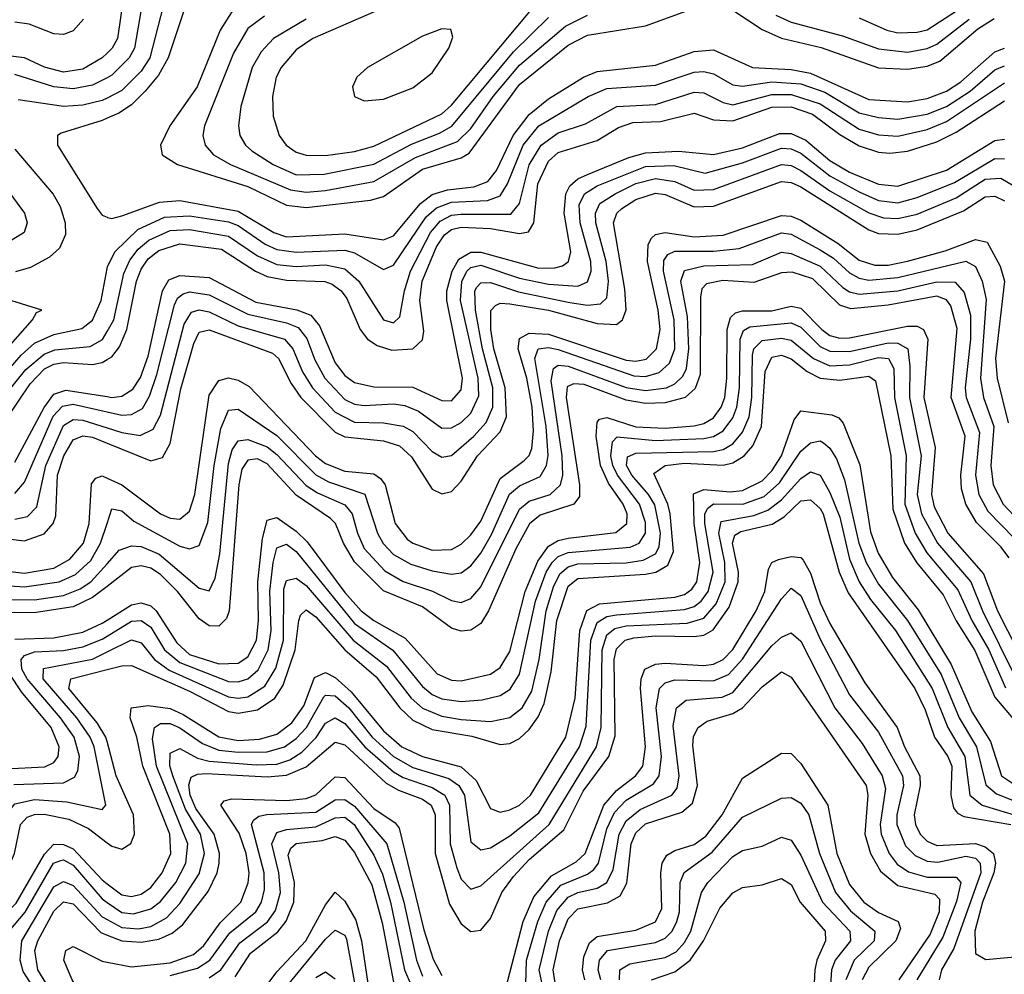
# Model space of a CAD drawing. Header units: inches. Extents: x 501365 to 657855, y 482276 to 547543.
# Tile 462 of 656: x 569820 to 571849, y 527801 to 529769. Entities that reach past the tile are written whole.
import ezdxf

# ---------------------------------------------------------------- set-up
doc = ezdxf.new("R2010")
doc.units = ezdxf.units.IN
doc.header["$MEASUREMENT"] = 0
doc.layers.add('A5562', color=7, linetype='Continuous')
doc.layers.add('A5572', color=7, linetype='Continuous')

msp = doc.modelspace()

# ---------------------------------------------------------------- linework, layer by layer
at = {"layer": 'A5562', "color": 5}
for points, elevation in [([(569951.2, 529770), (569930, 529745.4), (569910, 529738.2), (569890, 529739.7), (569839.6, 529759.6), (569810, 529763.2)], 3280), ([(570000, 529699.7), (569990, 529689.7), (569950, 529666.8), (569910, 529660.6), (569870.6, 529670.6), (569830, 529690.2), (569790, 529694.7)], 3320), ([(570000, 529649.1), (569970, 529633.5), (569930, 529626.3), (569890, 529630), (569810, 529655.5)], 3340), ([(570000, 529607), (569990, 529601.8), (569950, 529592.3), (569910, 529590), (569816.3, 529603.7)], 3360), ([(570000, 529565.6), (569990, 529561.1), (569905, 529535), (569897.8, 529530), (569897.5, 529510), (569979.3, 529379.3), (569990, 529365.6), (570000, 529361.5)], 3380), ([(569810, 529501.7), (569888.9, 529408.9), (569903.3, 529383.3), (569913.2, 529350), (569913.9, 529326.1), (569902.1, 529297.9), (569881.1, 529278.9), (569842.3, 529257.7), (569811.1, 529248.9)], 3360), ([(569755.5, 529470), (569829.5, 529370), (569835.1, 529350), (569828.8, 529330), (569796.5, 529310)], 3340), ([(569770, 529017), (569822.5, 529077.5), (569850, 529101.6), (569890, 529119.9), (569947.7, 529132.3), (569970, 529149.1), (569987.5, 529190), (570000, 529256.1)], 3360), ([(569770, 529064.4), (569845.9, 529150), (569854.6, 529165.4), (569865.6, 529170), (569750, 529205.9)], 3380), ([(569769.2, 528970), (569832.6, 529047.4), (569870, 529079.3), (569892.1, 529087.9), (569964.9, 529095.1), (569990.5, 529109.5), (570000, 529126.2)], 3340), ([(569793.6, 528946.4), (569841.7, 529018.3), (569871.1, 529048.9), (569890, 529058.8), (569910, 529062.4), (569970, 529058.2), (569990, 529062.2), (570000, 529068)], 3320), ([(569810, 528856.9), (569870.4, 528969.6), (569890, 528996.5), (569914.8, 529005.2), (570000, 528991.8)], 3280), ([(569810, 528792.3), (569830, 528815.5), (569888.7, 528951.3), (569907.9, 528972.1), (569930, 528976.1), (570000, 528960.2)], 3260), ([(569810, 528739.1), (569835.6, 528744.5), (569855.2, 528764.8), (569873.6, 528850), (569910, 528932.2), (569930, 528944.5), (569950, 528943.3), (570000, 528927.6)], 3240), ([(569790, 528699.5), (569830, 528694.7), (569870, 528708.8), (569888.6, 528730), (569894, 528746), (569897.5, 528830), (569910.6, 528869.4), (569930, 528903), (569950, 528911.2), (569970, 528908), (570000, 528895.8)], 3220), ([(569770, 528634.4), (569830, 528627.7), (569890, 528638.4), (569923.2, 528656.8), (569951.4, 528690), (569962.9, 528730), (569967.7, 528812.2), (569976.4, 528823.6), (569990, 528828.3), (570000, 528823.7)], 3180), ([(569770, 528603.8), (569830, 528599.5), (569901.2, 528610), (569934.8, 528625.2), (569966.3, 528653.7), (569986.6, 528690), (570000, 528730.3)], 3160), ([(569790, 528573.3), (569850, 528573.2), (569910, 528582.1), (569944.2, 528595.8), (569966.2, 528610), (570000, 528647.4)], 3140), ([(570000, 528600.7), (569970, 528577.4), (569930, 528558.6), (569853.4, 528546.6), (569733.9, 528546.1)], 3120), ([(569810, 528491.6), (569890, 528494.5), (569950, 528506.2), (569990, 528524.7), (570000, 528531)], 3080), ([(569807.7, 528192.3), (569910, 528195.7), (569932.6, 528207.4), (569939.3, 528220.7), (569943.2, 528250), (569931.8, 528290), (569904, 528330), (569835, 528410), (569824.2, 528430), (569823, 528450), (569830, 528458.5), (569850, 528465.7), (569910, 528468.5), (569950, 528475.8), (569990, 528491.9), (570000, 528498.1)], 3060), ([(569655, 527790), (569669.5, 527930), (569683.1, 527950), (569734.1, 527985.9), (569755.7, 528010), (569774.2, 528050), (569791.5, 528128.5), (569810, 528152.5), (569850, 528161.6), (569916.9, 528156.9), (569990, 528141), (569997.2, 528150), (569973.1, 528270), (569965.2, 528290), (569937.3, 528330), (569868.5, 528410), (569868.8, 528431.2), (569970, 528450.7), (570000, 528465.6)], 3040), ([(570000, 528280.6), (569997.5, 528290), (569979.4, 528319.4), (569921.2, 528390), (569925.1, 528410), (570000, 528429.3)], 3020), ([(569790, 528224.4), (569871.6, 528228.4), (569890, 528237.6), (569899.4, 528250), (569901.4, 528270), (569884.6, 528310), (569823.3, 528383.3), (569799.7, 528419.7)], 3080), ([(569692.1, 527770), (569690, 527810), (569696.2, 527903.8), (569700.9, 527919.1), (569708.3, 527931.7), (569765.7, 527974.3), (569790, 528005.7), (569809.1, 528050), (569821.7, 528110), (569835, 528125), (569850, 528130.7), (569870, 528130.9), (569921.1, 528121.1), (569961.6, 528101.6), (570000, 528072.4)], 3020), ([(569763.5, 527790), (569758.5, 527818.6), (569760.4, 527890), (569772.9, 527910), (569812.5, 527947.5), (569871.1, 528048.9), (569890, 528069.1), (569910, 528068.8), (569930, 528060), (569990, 527995.6), (570000, 527987.9)], 2980), ([(569800.5, 527790), (569789.7, 527829.7), (569790.1, 527870), (569797.8, 527890), (569830.9, 527929.1), (569889.8, 528030.2), (569904.5, 528035.5), (569910, 528036.9), (569930, 528026.3), (569990, 527956.3), (570000, 527949.4)], 2960), ([(569889.7, 527710), (569826.8, 527806.8), (569820.5, 527830), (569824, 527870), (569890, 527981.4), (569910, 527992.1), (569930, 527984.1), (569990, 527919.3), (570000, 527914)], 2940), ([(570000, 527574.4), (569961.5, 527630), (569919, 527710), (569857.1, 527810), (569851.1, 527850), (569857.4, 527870), (569890, 527931.4), (569910, 527950.7), (569930, 527946.1), (569987.3, 527887.3), (570000, 527882.1)], 2920), ([(570000, 527668.6), (569927.7, 527790), (569910.8, 527830), (569915.2, 527850), (569930, 527858.2), (569990, 527828), (570000, 527826.1)], 2880)]:
    msp.add_lwpolyline(points, dxfattribs=dict(at, elevation=elevation))
at = {"layer": 'A5572', "color": 5}
for points, elevation in [([(570146.6, 530000), (570105.4, 529934.6), (570049.8, 529870), (570035.5, 529830), (570021.2, 529730), (570010.2, 529709.8), (570000, 529699.7)], 3320), ([(570484.1, 530000), (570458.1, 529970), (570410, 529936.4), (570350, 529913.6), (570310, 529909.7), (570230, 529925.1), (570216.6, 529923.4), (570190.7, 529909.3), (570171, 529889), (570138.8, 529850), (570121.3, 529818.7), (570087.9, 529690), (570070, 529662.8), (570030, 529622.8), (570000, 529607)], 3360), ([(570427.3, 530000), (570410, 529980.2), (570370, 529955.5), (570330, 529941.2), (570290, 529942.5), (570210, 529977.5), (570190, 529973.2), (570170, 529955.1), (570086.9, 529850), (570073.4, 529810), (570056.2, 529710), (570045.7, 529690), (570010, 529654.3), (570000, 529649.1)], 3340), ([(570533.8, 530000), (570530, 529990.8), (570512.3, 529967.7), (570450, 529923.1), (570390, 529893.7), (570330, 529880.8), (570250, 529883.2), (570230, 529878.5), (570212.5, 529867.5), (570190, 529845.2), (570165.5, 529810), (570125.8, 529690), (570105.8, 529654.2), (570078.7, 529621.3), (570050, 529593.2), (570023.9, 529576.1), (570000, 529565.6)], 3380), ([(570260.4, 529790), (570232.8, 529747.2), (570185.3, 529630), (570129, 529550), (570109.7, 529509.7), (570113.6, 529490), (570145.4, 529470), (570290, 529424.5), (570370, 529386.1), (570410, 529381.5), (570543.1, 529396.9), (570570, 529404.5), (570650, 529460.3), (570730, 529483.9), (570746.5, 529493.5), (570850, 529635.3), (570950, 529716.1), (570990, 529736.4), (571110, 529756), (571210, 529792.5)], 3420), ([(570554.1, 529785.9), (570423.7, 529730), (570390, 529706.5), (570359, 529670), (570348.6, 529650), (570340.6, 529610), (570342.1, 529570), (570354.7, 529530), (570369.2, 529510), (570390, 529495.7), (570410, 529489.1), (570450, 529488.8), (570510, 529497.1), (570550, 529508.2), (570690, 529574.8), (570710, 529592.4), (570881.9, 529798.1)], 3480), ([(571550, 529772.4), (571607, 529747), (571630, 529741.5), (571670, 529742.6), (571690, 529748), (571776.5, 529803.5)], 3460), ([(570324.4, 529775.6), (570290, 529750.6), (570260.3, 529699.7), (570200.6, 529550), (570197.4, 529530), (570201.8, 529510), (570219.2, 529490), (570254.1, 529470), (570378, 529418), (570410, 529413.1), (570450, 529416.9), (570550, 529435.2), (570635.6, 529484.4), (570722.3, 529517.7), (570750, 529544.2), (570795.8, 529610), (570850, 529675.1), (570944.6, 529755.4), (570990, 529777.8)], 3440), ([(570410, 529769.7), (570342.8, 529730), (570317.6, 529702.4), (570299.2, 529670), (570275.9, 529590), (570270.8, 529550), (570273.3, 529530), (570285, 529510), (570298.5, 529498.5), (570342, 529470), (570390, 529449), (570447.3, 529450), (570550, 529471), (570627.7, 529512.3), (570685.4, 529534.6), (570710.8, 529549.2), (570837.7, 529702.3), (570910, 529773.3)], 3460), ([(571290, 529788), (571350, 529748.2), (571390, 529730.6), (571471.6, 529711.6), (571590, 529669.5), (571650, 529666.5), (571690, 529672.7), (571716.7, 529683.3), (571794.8, 529750), (571828.6, 529771.4)], 3420), ([(571378.3, 529778.3), (571410, 529763.4), (571515.6, 529735.6), (571590, 529708.6), (571650, 529702), (571690, 529709.1), (571710, 529718), (571776.6, 529770)], 3440), ([(570000, 529361.5), (570001, 529361), (570010, 529358.8), (570030, 529364.1), (570107.7, 529392.3), (570150, 529395.8), (570270, 529373.9), (570343.4, 529330), (570370, 529320.8), (570490, 529327.2), (570570, 529314.9), (570590, 529323.2), (570646, 529390), (570670, 529408.3), (570701.7, 529418.3), (570756.1, 529423.9), (570784.7, 529435.3), (570802.4, 529457.6), (570837, 529530), (570870, 529573), (570910, 529605.6), (570982.1, 529650), (571010, 529661.6), (571130, 529675.1), (571210, 529703.3), (571250, 529706.6), (571330, 529670), (571410, 529666.3), (571450, 529658.5), (571570, 529603.9), (571650, 529599.4), (571690, 529605.9), (571730, 529621), (571759.5, 529640.5), (571830, 529702.1), (571850, 529709.8)], 3380), ([(570000, 529256.1), (570000.6, 529259.4), (570015.6, 529290), (570063.6, 529336.4), (570118.5, 529361.5), (570170, 529364.7), (570250, 529351.7), (570270, 529344.4), (570325.9, 529305.9), (570350, 529294.8), (570390, 529289.4), (570490, 529293.8), (570510, 529288.1), (570570, 529254.1), (570590, 529262.7), (570657.9, 529362.1), (570678.9, 529381.1), (570710, 529392.8), (570783.9, 529396.1), (570810, 529405.6), (570825.1, 529430), (570857.7, 529510), (570890, 529549.8), (570991.6, 529610), (571030, 529626.7), (571130, 529633.5), (571210, 529660.2), (571230, 529662.1), (571250, 529657.1), (571290, 529634.5), (571310, 529631.5), (571370, 529640.8), (571430, 529636.7), (571479.4, 529619.4), (571550, 529577), (571590, 529567.1), (571630, 529563.8), (571690, 529574), (571730, 529590), (571778.6, 529621.4), (571830, 529665), (571850, 529673.5)], 3360), ([(570000, 529126.2), (570013.6, 529150), (570034.6, 529245.4), (570046.9, 529273.1), (570064.3, 529295.7), (570086, 529314), (570130, 529334), (570170, 529335.9), (570250, 529322.3), (570310, 529281.6), (570350, 529264.2), (570390, 529260.2), (570450, 529263.1), (570490, 529254.9), (570518.5, 529230), (570570, 529150.1), (570590, 529143.7), (570603.5, 529156.5), (570612.7, 529210), (570625.4, 529250), (570666.8, 529330), (570686.5, 529353.5), (570710, 529365.5), (570730, 529367.9), (570832.3, 529367.7), (570849.7, 529390), (570870, 529469.7), (570894.9, 529510), (570930, 529535.1), (570985.9, 529554.1), (571050.5, 529589.5), (571130, 529593.5), (571210, 529619.6), (571230, 529618), (571270, 529597.7), (571290, 529593.3), (571370, 529614.7), (571410, 529614.5), (571470, 529595.4), (571550, 529542.8), (571590, 529531.1), (571630, 529528.8), (571690, 529542.1), (571730, 529558.6), (571850, 529638.8)], 3340), ([(570000, 529068), (570010, 529073.9), (570025.5, 529094.5), (570040.4, 529130), (570060.4, 529230), (570070, 529254.6), (570084.6, 529275.4), (570106.9, 529293.2), (570150, 529306.6), (570235.9, 529295.9), (570306.1, 529250), (570330, 529239.5), (570370, 529231.9), (570448.9, 529228.9), (570463.7, 529223.6), (570482.6, 529210), (570494.2, 529194.2), (570521.5, 529130), (570536.7, 529110), (570556.8, 529096.8), (570587.2, 529087.2), (570630, 529090), (570650, 529109.1), (570653.1, 529126.9), (570644.5, 529190), (570649.4, 529230), (570679.2, 529300.8), (570695.1, 529324.9), (570710, 529336.1), (570730, 529341.2), (570790, 529338.4), (570850, 529328), (570868.4, 529331.6), (570879.3, 529350), (570888.1, 529430), (570910, 529477.3), (570930, 529494.6), (571010, 529519.5), (571053.9, 529546.1), (571083.4, 529556.6), (571140.9, 529559.1), (571210, 529575.8), (571250, 529562.4), (571290, 529560.2), (571370, 529588.4), (571410, 529588.7), (571454.2, 529574.2), (571510, 529531.9), (571550, 529508.5), (571590, 529495.3), (571613.4, 529493.4), (571650, 529497.7), (571710, 529516.8), (571750, 529536.8), (571850, 529601.2)], 3320), ([(570000, 528991.8), (570010, 528990.2), (570030, 528992.4), (570053.1, 529006.9), (570068.5, 529031.5), (570084.8, 529075.2), (570114.1, 529210), (570127.2, 529232.8), (570150, 529241.5), (570210, 529237.2), (570306.5, 529186.5), (570390.8, 529170.8), (570419.6, 529159.6), (570437.7, 529137.7), (570470, 529061.1), (570490, 529035.4), (570510, 529020.7), (570550, 529011.7), (570630, 529011), (570690, 528983.7), (570710, 528983.4), (570730, 529005.4), (570732.8, 529030), (570700.1, 529190), (570700, 529210), (570711.2, 529250), (570724.9, 529275.1), (570750, 529289.4), (570770, 529289.6), (570890, 529256.8), (570923.1, 529256.9), (570938.6, 529261.4), (570950.8, 529270), (570956.1, 529290), (570942.1, 529370), (570945.7, 529410), (570954, 529426), (570970, 529440.4), (570990, 529449.9), (571075.2, 529484.8), (571110, 529494.5), (571177.5, 529497.5), (571250, 529490.7), (571310, 529504.3), (571386.2, 529533.8), (571410, 529533.9), (571440.2, 529520.2), (571490, 529478.7), (571530, 529454.4), (571590, 529429.5), (571630, 529425.8), (571730, 529458.5), (571830, 529519.8), (571850, 529522.5)], 3280), ([(570000, 528960.2), (570030, 528953.4), (570050, 528954.6), (570072.6, 528967.4), (570087.3, 528992.7), (570102.7, 529037.3), (570139.1, 529180.9), (570145.3, 529194.7), (570156.5, 529203.5), (570170, 529207.9), (570210, 529201.4), (570290, 529161.5), (570370, 529143.8), (570394, 529134), (570411.6, 529111.6), (570427.8, 529067.8), (570448.5, 529030), (570490, 528986.1), (570510, 528976.4), (570530, 528973.4), (570590, 528976.6), (570613.5, 528973.5), (570641.8, 528961.8), (570690, 528926.4), (570710, 528927.4), (570730, 528938.3), (570750, 528957.4), (570766.4, 528993.6), (570764.7, 529030), (570728.3, 529190), (570731, 529229), (570741.4, 529250), (570750, 529258.2), (570770, 529262.4), (570850, 529235.9), (570910, 529223.7), (570970, 529219.3), (570990, 529228.1), (570997.9, 529250), (570997, 529270), (570975.4, 529350), (570973, 529387), (570983.9, 529410), (571010, 529426), (571110, 529466.3), (571167.8, 529467.8), (571232.5, 529452.5), (571310, 529473.8), (571390, 529503.6), (571410, 529502.8), (571430, 529493.4), (571490, 529446.7), (571550, 529413.5), (571590, 529396.1), (571630, 529391.2), (571670, 529402.1), (571746.7, 529433.3), (571830, 529482.2), (571850, 529482.1)], 3260), ([(570000, 528927.6), (570030, 528918.1), (570068.3, 528911.7), (570095.2, 528924.8), (570110, 528953.8), (570158.8, 529141.2), (570174, 529166), (570190, 529170.7), (570210, 529166.2), (570270, 529137.4), (570365.5, 529110), (570383.1, 529090), (570403, 529043), (570423.3, 529010), (570470, 528959.5), (570510, 528939), (570570, 528937.8), (570610, 528930.9), (570630, 528920.2), (570670, 528878.8), (570690, 528867), (570710, 528870.4), (570756.1, 528910), (570781.5, 528938.5), (570795.1, 528970), (570795.2, 529010), (570773.6, 529090), (570759.6, 529170), (570758.2, 529210), (570762.4, 529217.6), (570770, 529226.3), (570790, 529227.1), (570847.8, 529207.8), (570954, 529186), (570990, 529180.2), (571017.2, 529182.8), (571030, 529195.2), (571033.6, 529230), (571028.6, 529270), (571007.2, 529350), (571006.5, 529370), (571015.7, 529390), (571047.1, 529410), (571090, 529431.1), (571130, 529441.3), (571170, 529435.2), (571210, 529417.6), (571250, 529418.4), (571390, 529470), (571410, 529468.1), (571430, 529457.8), (571490, 529416.1), (571570, 529370.4), (571600.4, 529360.4), (571630, 529358.7), (571670, 529367.9), (571750, 529401.7), (571810, 529440), (571842.2, 529442.2), (571892.2, 529412.2)], 3240), ([(570000, 528895.8), (570090, 528859.4), (570113.9, 528866.1), (570130, 528895.1), (570151.9, 529008.1), (570178.5, 529101.5), (570190, 529124.5), (570210, 529129.2), (570341.2, 529081.2), (570353, 529070), (570379.1, 529019.1), (570399.4, 528990), (570470, 528918.8), (570490, 528908.6), (570570, 528900.9), (570602.6, 528890), (570627.6, 528867.6), (570670, 528801.2), (570690, 528791.3), (570710, 528796.5), (570730, 528817.8), (570763.1, 528870), (570810, 528918.9), (570823.1, 528950), (570820.8, 529010), (570797.2, 529090), (570790.8, 529130), (570790.6, 529169.4), (570800.3, 529179.7), (570810, 529184.6), (570830, 529183), (570910, 529169.8), (571010, 529142.8), (571050, 529140.7), (571062.2, 529150), (571069.6, 529170.4), (571067, 529213), (571043.5, 529350), (571050.3, 529369.7), (571060.7, 529379.3), (571090, 529397.8), (571130, 529410.8), (571150, 529408), (571210, 529383), (571250, 529384.3), (571390, 529434.9), (571410, 529432.9), (571430, 529423.8), (571570, 529335.5), (571590, 529327.9), (571630, 529326.4), (571670, 529335.5), (571765, 529375), (571810, 529403.7), (571830, 529404.9), (571850, 529395.1)], 3220), ([(570000, 528823.7), (570030, 528809.8), (570110, 528750.3), (570130, 528741), (570150, 528739.2), (570170, 528755.7), (570180.8, 528790), (570210, 528994.6), (570230, 529024.9), (570250, 529030.3), (570270, 529025.7), (570292.7, 529012.7), (570429.4, 528870), (570450, 528853.8), (570490, 528838.4), (570550, 528832.9), (570563.3, 528823.3), (570572.8, 528810), (570593.8, 528730), (570618.2, 528698.2), (570630, 528689.6), (570670, 528675.6), (570710, 528676.8), (570730, 528687.7), (570750, 528706.6), (570770, 528735), (570810, 528823.2), (570859.7, 528860.3), (570869.6, 528870.4), (570875.2, 528884.8), (570879.1, 528920.9), (570875.8, 528970), (570865, 529030), (570847.1, 529090), (570850, 529111.3), (570870, 529122.8), (570910, 529120.2), (571070, 529066.6), (571090, 529064.7), (571111, 529069), (571132.6, 529090), (571140.2, 529130), (571135.9, 529170), (571114.1, 529270), (571114.9, 529305.1), (571121.8, 529318.2), (571130, 529326.2), (571150, 529329.8), (571210, 529320.8), (571270, 529324.4), (571390, 529365.1), (571410, 529363.7), (571430, 529355.3), (571507.2, 529307.2), (571550, 529273), (571582.5, 529262.5), (571610, 529262.5), (571650, 529270.7), (571727.5, 529292.5), (571790, 529315.6), (571814.3, 529310), (571840.9, 529260.9), (571849.4, 529230), (571831.3, 529070), (571834.6, 529030), (571857.4, 528937.4)], 3180), ([(570000, 528730.3), (570010, 528760.5), (570030, 528756.5), (570054.9, 528734.9), (570150, 528683.4), (570170, 528678.2), (570190, 528685), (570207.4, 528732.6), (570220.3, 528850), (570234.3, 528925.7), (570250, 528963.6), (570270, 528965.7), (570350, 528911.8), (570430.4, 528830.4), (570456.2, 528816.2), (570530.9, 528790.9), (570557.5, 528710), (570568.8, 528688.8), (570590, 528666.1), (570626.3, 528646.3), (570670, 528632.7), (570710, 528625.5), (570730, 528628.8), (570750, 528643.2), (570770, 528669.1), (570792.3, 528707.7), (570829.1, 528790.9), (570850, 528808.1), (570892.7, 528827.3), (570906, 528850), (570909.3, 528870.7), (570905.3, 528930), (570881.7, 529070), (570888.2, 529090), (570910, 529093.1), (570930, 529088.9), (571085.6, 529034.4), (571110, 529033.4), (571138.2, 529041.8), (571159.1, 529060.9), (571170.3, 529090), (571169.1, 529150), (571146.6, 529250), (571147.6, 529272.4), (571155.6, 529284.4), (571170, 529291.3), (571250, 529291.5), (571303, 529297), (571390, 529329.5), (571410, 529326.6), (571470, 529294.6), (571497.2, 529277.2), (571530, 529247.2), (571550, 529235.7), (571570, 529231.9), (571630, 529237.4), (571770, 529271), (571790, 529259.7), (571804, 529230), (571811.9, 529191.9), (571800.1, 529030), (571806.2, 528990), (571827.5, 528930), (571821.7, 528850), (571826.1, 528810), (571847.3, 528770), (571890, 528724)], 3160), ([(570000, 528647.4), (570025, 528675), (570050, 528684), (570070, 528683), (570107.3, 528667.3), (570190, 528596.9), (570210, 528591.8), (570222.6, 528617.4), (570232.6, 528667.4), (570250, 528854.2), (570257.7, 528882.3), (570270, 528900.5), (570290, 528903.7), (570330, 528888.1), (570350, 528872.7), (570410, 528808.9), (570433.6, 528793.6), (570490, 528768.7), (570505.3, 528750), (570516, 528710), (570530, 528678.9), (570572.4, 528632.4), (570610, 528610.9), (570670.9, 528590.9), (570710, 528571.4), (570730, 528567.7), (570750, 528575.8), (570770, 528599.7), (570850, 528759.9), (570870, 528776.2), (570913, 528790), (570934.6, 528810), (570939.2, 528830), (570938.2, 528870), (570915.6, 529024.4), (570920.4, 529050), (570930, 529056.3), (570950, 529054.5), (571070, 529010.4), (571110, 529004.3), (571152.7, 529010), (571170, 529018.1), (571186.4, 529033.6), (571194.3, 529050), (571199.2, 529090), (571196.2, 529156.2), (571182.9, 529230), (571190, 529251.5), (571230, 529261.3), (571330, 529264), (571390, 529289.4), (571410, 529286.7), (571470, 529260.5), (571516.7, 529216.7), (571530, 529207.7), (571550, 529202.9), (571630, 529209.9), (571710, 529228.2), (571747.8, 529227.8), (571766.5, 529206.5), (571779.3, 529159.3), (571779.9, 529110), (571768.5, 529010), (571770.9, 528990), (571798, 528918), (571789.9, 528830), (571796.8, 528790), (571815.4, 528755.4), (571870, 528699)], 3140), ([(571859.4, 528659.4), (571842.4, 528682.4), (571792.1, 528732.1), (571769.7, 528770), (571761.4, 528801.4), (571759.8, 528830), (571768.7, 528910), (571739.8, 528990), (571752, 529132), (571738.9, 529178.9), (571730, 529191.4), (571710, 529198.6), (571610, 529180.5), (571532.9, 529172.9), (571510, 529180.2), (571454.8, 529234.8), (571411.9, 529248.1), (571390, 529247.1), (571333, 529227), (571269.1, 529230.9), (571235.7, 529224.3), (571225.9, 529214.1), (571223, 529197), (571222.7, 529037.3), (571211.8, 529008.2), (571191.2, 528990), (571150, 528979), (571110, 528977.5), (571070, 528984.5), (570983.2, 529016.8), (570961.6, 529018.4), (570948.2, 529011.8), (570945.9, 528990), (570973.9, 528810), (570973.8, 528786.2), (570962, 528770), (570892.4, 528747.6), (570870.5, 528729.5), (570842.2, 528677.8), (570786.2, 528550), (570770, 528524.2), (570750, 528510.7), (570730, 528508.3), (570710, 528514.5), (570650, 528558.4), (570570, 528591.5), (570510, 528651.4), (570487.2, 528690), (570470.9, 528730), (570460.7, 528740.7), (570390, 528788.5), (570330, 528853.2), (570310, 528863.2), (570290, 528861), (570277.6, 528842.4), (570271.3, 528810), (570251.8, 528550), (570245.9, 528534.1), (570230, 528518.8), (570210, 528519.2), (570190, 528533.5), (570145, 528590), (570110, 528625.3), (570090, 528638.4), (570070, 528643.3), (570050, 528639.5), (570000, 528600.7)], 3120), ([(570000, 528531), (570050, 528562.6), (570070, 528566.6), (570090, 528560.2), (570101.3, 528550), (570144, 528484), (570170, 528460.4), (570230, 528440.8), (570270, 528442.4), (570290, 528455.4), (570307.7, 528490), (570311.7, 528530), (570310.4, 528610), (570320.4, 528699.6), (570330, 528737), (570350, 528742.9), (570390, 528714.7), (570412.4, 528692.4), (570490, 528588.1), (570523.9, 528550), (570550, 528530.2), (570614.1, 528494.1), (570680.4, 528420.4), (570710, 528407.3), (570730, 528406.2), (570790, 528419.7), (570810, 528433.3), (570830, 528466.3), (570862, 528590), (570887.7, 528652.3), (570910, 528683.5), (570930, 528695.1), (570950, 528700), (571048.5, 528711.5), (571071.5, 528730), (571072, 528750), (571063.7, 528770), (571033.7, 528813.7), (571017.3, 528850), (571007.8, 528910), (571010, 528939.3), (571015, 528945), (571030, 528948.4), (571090, 528929.4), (571150, 528926.9), (571210, 528931.4), (571230, 528936.6), (571250, 528948.3), (571265.7, 528970), (571273, 528990), (571277.6, 529030), (571277.9, 529130), (571285.1, 529154.9), (571295.5, 529164.5), (571310, 529168.6), (571370, 529168.3), (571410, 529178.3), (571430, 529174.1), (571473.1, 529130), (571490, 529117.9), (571510, 529112.5), (571530, 529112.9), (571650, 529137.1), (571670, 529137.3), (571682.6, 529130), (571691.5, 529110), (571683.6, 528990), (571706.9, 528886.9), (571698.9, 528790), (571704.7, 528764.7), (571732.7, 528710), (571806.3, 528626.3), (571835, 528550), (571896.4, 528430)], 3080), ([(570000, 528498.1), (570050, 528529.1), (570070, 528530.2), (570090, 528516.6), (570118.5, 528470), (570150, 528443.7), (570250, 528404.5), (570270, 528403.8), (570290, 528410), (570311.5, 528428.5), (570332.2, 528470), (570338.3, 528510), (570335.7, 528590), (570342.5, 528650), (570350, 528680.1), (570370, 528687.6), (570390, 528672.7), (570510, 528524), (570589.1, 528469.1), (570650, 528394.3), (570670, 528378), (570690, 528369.1), (570730, 528363.3), (570773.3, 528366.7), (570810, 528375.8), (570830.9, 528389.1), (570850, 528419.9), (570882.9, 528570), (570905, 528630), (570917.6, 528650), (570930, 528661.9), (570950, 528670.8), (571078.3, 528681.7), (571096.8, 528690), (571110, 528710), (571110, 528732), (571097.7, 528770), (571051.7, 528830), (571042.2, 528850), (571038.1, 528870), (571041.4, 528898.6), (571051.1, 528908.9), (571130, 528901.2), (571230, 528905.4), (571250.2, 528909.8), (571270, 528921.4), (571290, 528948.1), (571298.2, 528970), (571303.5, 529010), (571304.6, 529110), (571311.9, 529128.1), (571324.5, 529135.5), (571410, 529143.8), (571430, 529134.6), (571470, 529095.3), (571490, 529085.6), (571530, 529084.9), (571610, 529102.8), (571630, 529102.2), (571650.5, 529090.5), (571654.7, 529054.7), (571653.8, 528990), (571677.7, 528870), (571669.5, 528790), (571678.4, 528750), (571711.5, 528690), (571780.2, 528610), (571804.6, 528550), (571874.1, 528410)], 3060), ([(570000, 528465.6), (570050, 528490.5), (570070, 528484), (570097.6, 528450), (570128.1, 528428.1), (570250, 528372.9), (570270, 528370), (570290, 528373.3), (570325, 528395), (570347.8, 528432.2), (570363.7, 528490), (570364.5, 528595.5), (570370, 528613), (570390, 528617.3), (570410, 528602.5), (570507.3, 528490), (570576.2, 528436.2), (570626.6, 528370), (570650, 528349.5), (570690, 528332.8), (570730, 528326.4), (570790, 528322.4), (570830, 528330.6), (570855.5, 528350), (570875.1, 528384.9), (570890.3, 528449.7), (570905.2, 528550), (570920, 528600), (570933.2, 528626.8), (570950, 528641.2), (570970, 528647.2), (571070, 528648.9), (571105.2, 528654.8), (571130, 528667.6), (571137.8, 528682.2), (571140.6, 528710), (571128.7, 528768.7), (571116.2, 528790), (571081.7, 528830), (571070.9, 528850), (571072.5, 528867.5), (571090, 528875.2), (571250, 528878.9), (571270, 528883), (571290, 528894.4), (571310, 528918.8), (571323.1, 528950), (571328.8, 528990), (571330, 529076.9), (571333.1, 529090), (571350, 529107.5), (571390, 529112.2), (571410, 529108.4), (571456, 529070), (571490, 529055.4), (571530, 529057.1), (571590, 529072.3), (571610.9, 529070), (571621.8, 529050), (571623.3, 528990), (571647.2, 528870), (571644.1, 528770), (571665.9, 528710), (571689.9, 528669.9), (571753.6, 528593.6), (571782.6, 528530), (571817.1, 528470), (571851.7, 528391.7)], 3040), ([(570000, 528429.3), (570030, 528437), (570050, 528437.6), (570170, 528385), (570250, 528342.7), (570270, 528339.1), (570310, 528346.3), (570345.4, 528370), (570363.2, 528396.8), (570387.6, 528470), (570395.4, 528530), (570398.8, 528541.2), (570410, 528552.2), (570430, 528537.8), (570490.1, 528470.1), (570554.4, 528414.4), (570603.6, 528350), (570630, 528325.2), (570670, 528305.6), (570751.9, 528291.9), (570810, 528274.7), (570830, 528276.7), (570850, 528287.3), (570870, 528305.5), (570888.5, 528331.5), (570901, 528359), (570915.2, 528424.8), (570926.8, 528530), (570950, 528601.3), (570970, 528617.1), (571110, 528625.8), (571130.8, 528630), (571155.9, 528644.1), (571167.5, 528672.5), (571160.6, 528750), (571156.1, 528770), (571126.6, 528833.4), (571150.3, 528849.7), (571190, 528854.3), (571270, 528850.8), (571290, 528855.4), (571313.2, 528870), (571330.7, 528890), (571348.9, 528930), (571356.7, 529043.3), (571370, 529072.8), (571390, 529077.4), (571410, 529069.8), (571443.2, 529043.2), (571470, 529029.9), (571510, 529026), (571570, 529033.8), (571584, 529024), (571615.6, 528870), (571619.6, 528759.6), (571643.9, 528690), (571669.1, 528649.1), (571723.3, 528583.3), (571750.1, 528529.9), (571788.4, 528468.4), (571830, 528372.4), (571883, 528310)], 3020), ([(570000, 527987.9), (570030, 527965), (570050, 527961.3), (570070, 527966.3), (570090, 527980), (570113.3, 528010), (570131.4, 528050), (570129.6, 528090), (570073.8, 528230), (570061.2, 528290), (570047.6, 528330), (570049.9, 528350), (570084.8, 528355.2), (570130, 528349.2), (570156.9, 528336.9), (570230, 528290.2), (570270, 528282.8), (570314.3, 528285.7), (570350, 528295.8), (570380.6, 528319.4), (570405.3, 528354.7), (570427.3, 528412.7), (570450, 528423.2), (570470, 528412.9), (570503.3, 528383.3), (570570, 528303.2), (570607.2, 528270), (570650, 528250), (570730, 528228.7), (570760.8, 528200.8), (570790, 528143.1), (570810, 528135.2), (570830, 528139.9), (570850, 528149.8), (570872.6, 528170), (570945.6, 528290), (570964.6, 528370), (570974.6, 528510), (570988.9, 528551.1), (571015, 528565), (571170, 528578.6), (571190, 528584.1), (571205.1, 528594.9), (571215.7, 528610), (571222, 528650), (571210, 528730), (571208.5, 528791.5), (571230, 528800.4), (571284.4, 528795.6), (571310, 528798.3), (571350, 528818.5), (571370, 528839), (571390.1, 528869.9), (571416.4, 528943.6), (571430, 528962.7), (571494, 528954), (571508.2, 528948.2), (571517.3, 528937.3), (571551.2, 528851.2), (571573.4, 528713.4), (571589.1, 528669.1), (571619, 528618.9), (571672, 528552), (571739.7, 528439.7), (571782.4, 528342.4), (571820.8, 528280.8), (571843.6, 528210), (571934, 528150)], 2980), ([(570000, 527949.4), (570030, 527928.8), (570054.5, 527925.5), (570090, 527936.2), (570110, 527951.3), (570141.3, 527990), (570162.5, 528030), (570166.5, 528070), (570101.8, 528230), (570093.4, 528286.6), (570097.4, 528310), (570110, 528318.1), (570130, 528317.7), (570150, 528309.1), (570196.5, 528276.5), (570230, 528263.1), (570270, 528258.6), (570330, 528259.5), (570365.6, 528270), (570390, 528287), (570411, 528310), (570446.7, 528373.3), (570450, 528376.6), (570470, 528374.9), (570498.3, 528350), (570546.2, 528290), (570590.2, 528250.2), (570630, 528227.6), (570704.4, 528204.4), (570725, 528190), (570736.6, 528170), (570750, 528074.2), (570770, 528057.9), (570790, 528061.9), (570830, 528086.8), (570890, 528134.2), (570973.7, 528270), (570987.4, 528312.6), (570997.3, 528490), (571010, 528526.4), (571030, 528538.5), (571050, 528542.1), (571190, 528552.9), (571210, 528559.4), (571224.3, 528570), (571238.7, 528590), (571249.2, 528630), (571232.1, 528730), (571232.3, 528750), (571238.3, 528761.7), (571250, 528770.9), (571310.2, 528769.8), (571354.1, 528785.9), (571385.7, 528814.3), (571430, 528879), (571450, 528896.6), (571470, 528900.6), (571476.7, 528896.7), (571490, 528885.7), (571503.3, 528863.3), (571520.2, 528820.2), (571549.5, 528690), (571564.7, 528650), (571590, 528605.1), (571650, 528530.6), (571718.9, 528418.9), (571756.5, 528330), (571792, 528270), (571811.5, 528191.5), (571833.4, 528173.4), (571890.5, 528150.5)], 2960), ([(570000, 527914), (570030, 527897.9), (570064.9, 527895.1), (570090, 527899.9), (570122.2, 527917.8), (570150, 527946.7), (570190, 528007.9), (570201, 528050), (570192.5, 528090), (570161.4, 528141.4), (570135.3, 528210), (570129.2, 528230.8), (570130, 528257), (570150, 528266.6), (570186.6, 528246.6), (570210, 528240.2), (570306.9, 528233.1), (570350, 528234.5), (570376.9, 528243.1), (570401.3, 528258.7), (570430.9, 528289.1), (570450, 528318.8), (570470, 528329.6), (570490, 528318.2), (570530.9, 528270), (570590, 528218.1), (570610, 528206.4), (570670, 528185.8), (570696, 528170), (570705.8, 528150), (570707.3, 528070), (570720.5, 528020.5), (570730, 527997), (570750, 527976.6), (570770, 527983.1), (570911.4, 528110), (571008.6, 528270), (571018.3, 528310), (571020.7, 528470), (571030, 528500.5), (571046.5, 528513.5), (571070, 528519), (571195.3, 528524.7), (571230, 528535.1), (571255.6, 528564.4), (571273.9, 528610), (571273.2, 528650), (571261.1, 528710), (571265.8, 528734.2), (571333.1, 528746.9), (571362.1, 528757.9), (571390, 528778.8), (571430, 528823.3), (571450, 528836.5), (571470, 528829.7), (571490, 528793.9), (571510, 528743.3), (571530, 528656.9), (571550.2, 528610), (571573.4, 528573.4), (571625.1, 528510), (571700.8, 528390), (571732.6, 528310), (571767.9, 528250), (571778.5, 528170), (571803.8, 528150), (571885.3, 528125.3)], 2940), ([(570000, 527882.1), (570030, 527869.8), (570070, 527867.3), (570106.3, 527873.7), (570133.9, 527886.1), (570156, 527904), (570208.2, 527971.8), (570226.7, 528010), (570231.2, 528030), (570231.8, 528050), (570220.7, 528090), (570183, 528143), (570171.5, 528170), (570168.7, 528191.3), (570172.9, 528207.1), (570186.2, 528213.8), (570204.8, 528215.2), (570330, 528208.1), (570370, 528211.4), (570410, 528229), (570470, 528279.8), (570490, 528274.1), (570575.1, 528195.1), (570600.4, 528180.4), (570650, 528162.4), (570667.8, 528150), (570675.9, 528130), (570676.1, 528050), (570705.5, 527945.5), (570730, 527905.4), (570750, 527889.2), (570770, 527891.8), (570790, 527915.9), (570813.8, 527970), (570837.6, 528002.4), (570870, 528037.4), (570941.4, 528098.6), (570981.3, 528178.7), (571034.2, 528250), (571047.2, 528292.8), (571045.4, 528450), (571050, 528472.2), (571068.1, 528490), (571085.6, 528494.4), (571130, 528498.4), (571210, 528497), (571230, 528500), (571249.2, 528510.8), (571281.9, 528558.1), (571300.9, 528610), (571301.1, 528630), (571289.3, 528690), (571294, 528706), (571306, 528714), (571370.9, 528729.1), (571395.8, 528744.2), (571430, 528776.7), (571450, 528778.7), (571470, 528761.4), (571475.9, 528750), (571509, 528630), (571527.6, 528587.6), (571665.1, 528390), (571686.3, 528346.3), (571705.1, 528290), (571732.9, 528250), (571740.9, 528230), (571739.2, 528170), (571744.3, 528144.3), (571753, 528133), (571766.2, 528126.2), (571862.9, 528110)], 2920), ([(570821, 527770), (570857.7, 527910), (570879.5, 527960.5), (570916.2, 528003.8), (570967.1, 528032.9), (570985.1, 528050), (571024, 528150), (571050, 528179.9), (571089.2, 528210), (571104.3, 528230), (571109.8, 528270), (571099.7, 528390), (571100.7, 528410), (571108.6, 528430), (571130, 528440.1), (571150, 528442.1), (571230, 528437.6), (571250, 528440.3), (571270, 528450), (571290, 528470.5), (571337.6, 528550), (571355.9, 528590), (571363.6, 528636.4), (571370.2, 528649.8), (571384.2, 528655.8), (571410, 528662), (571430, 528660.1), (571434.4, 528654.4), (571450, 528627.8), (571470, 528566.9), (571490, 528523.9), (571561.7, 528401.7), (571628.3, 528310), (571643.4, 528270), (571675.2, 528210), (571675.8, 528190), (571663.8, 528130), (571666.3, 528110), (571675.6, 528090), (571690, 528075.2), (571710, 528066.3), (571790, 528070.6), (571810, 528063.8), (571827.2, 528050), (571831.2, 528030), (571827.7, 528010), (571804.5, 527950), (571788.4, 527890), (571790, 527844.3), (571811.5, 527831.5), (571930, 527842.5)], 2880), ([(570861.8, 527730), (570864.4, 527830), (570887.5, 527910), (570905.2, 527950), (570935.5, 527984.5), (570990, 528007.4), (571003, 528017), (571013.1, 528030), (571030, 528100.8), (571045.7, 528134.3), (571070, 528159.7), (571126.1, 528193.9), (571138, 528210), (571142.4, 528250), (571131.6, 528350), (571138.5, 528390), (571150, 528401.7), (571170, 528407.7), (571250, 528405.9), (571281, 528419), (571309.4, 528450.6), (571390, 528575), (571410, 528596.7), (571430, 528581.9), (571470, 528491.9), (571530, 528377), (571590, 528300.1), (571639.2, 528210), (571641.6, 528190), (571627.9, 528130), (571628.1, 528110), (571645.6, 528065.6), (571665.7, 528045.7), (571690, 528034.6), (571712.1, 528032.1), (571770, 528044.8), (571790, 528040.5), (571799.7, 528030), (571800.8, 528010), (571745.4, 527854.6), (571719.6, 527810), (571715.1, 527790)], 2860), ([(570907.6, 527730), (570890.3, 527810), (570910.1, 527890), (570927.2, 527932.8), (570950, 527959.8), (570970, 527969.5), (571010, 527978.8), (571029.7, 527990.3), (571043.1, 528016.9), (571055.5, 528090), (571070, 528117.5), (571099, 528141), (571164, 528170), (571175, 528185), (571179.2, 528210), (571167, 528313), (571173.8, 528350), (571193.7, 528366.3), (571268, 528372), (571290, 528382.2), (571370, 528478), (571390, 528495.9), (571410, 528504.9), (571430, 528487.8), (571500.3, 528350), (571556.6, 528276.6), (571597.6, 528210), (571604.3, 528184.3), (571593.6, 528110), (571595.8, 528090), (571611.7, 528050), (571628.2, 528028.2), (571652.1, 528012.1), (571690, 528001.4), (571750, 528001), (571759.8, 527990), (571751.1, 527951.1), (571722.6, 527877.4), (571668.8, 527790)], 2840), ([(570923.6, 527783.6), (570919.4, 527810), (570932.8, 527870), (570950, 527915.4), (570970, 527935.8), (571031.3, 527948.7), (571057.3, 527962.7), (571071.1, 527988.9), (571080, 528070), (571090, 528092.5), (571110, 528111.3), (571184.8, 528135.2), (571206.5, 528153.5), (571217.1, 528190), (571207.3, 528272.7), (571209, 528291), (571218.4, 528310), (571237, 528323), (571290, 528338.3), (571309.7, 528350.3), (571350, 528393.7), (571390, 528424.4), (571410, 528413.8), (571564.5, 528190), (571568.3, 528170), (571561.8, 528090), (571573.4, 528050), (571593.9, 528013.9), (571630, 527983.9), (571706, 527966.1), (571716, 527956), (571715.1, 527930), (571696.3, 527883.7), (571631.7, 527790)], 2820), ([(570000, 528072.4), (570010, 528064.9), (570030, 528059.3), (570049.2, 528070.8), (570056.7, 528090), (570054.3, 528130), (570018.8, 528210), (570000, 528280.6)], 3020), ([(570984.6, 527790), (570979.7, 527810), (570982.6, 527837.4), (570994.2, 527865.9), (571010, 527879.3), (571090, 527892.1), (571130.6, 527909.4), (571143.4, 527936.6), (571141.6, 528010), (571144.4, 528030), (571153.5, 528046.5), (571170, 528056.3), (571210, 528068.8), (571234.3, 528085.7), (571267.7, 528130), (571310, 528205.1), (571390, 528257.2), (571410, 528256.5), (571430, 528235.9), (571485.6, 528150), (571503.8, 528050), (571530, 527986.4), (571559.6, 527950), (571590, 527928.3), (571630.8, 527910), (571635.5, 527895.5), (571625.4, 527870), (571570, 527816.1), (571556.1, 527790)], 2780), ([(570000, 527826.1), (570050, 527816.7), (570130, 527824.6), (570177.9, 527842.1), (570199.4, 527860.6), (570233, 527907), (570275.7, 527950), (570290.6, 527989.4), (570292.6, 528010), (570286.7, 528050), (570272.1, 528092.1), (570234.1, 528150), (570241.3, 528158.7), (570257.1, 528162.9), (570370, 528159.3), (570410, 528163.3), (570430, 528171.2), (570470, 528208.1), (570490, 528207), (570550, 528142.8), (570593.4, 528113.4), (570602.3, 528102.3), (570652.9, 527892.9), (570672, 527832), (570690, 527798.7)], 2880), ([(571017.8, 527790), (571012.4, 527810), (571014.6, 527830), (571031.6, 527850), (571130, 527866.3), (571150, 527875.3), (571164.5, 527890), (571174.5, 527910), (571179.5, 527930), (571181.4, 527990), (571189.1, 528010.9), (571247.3, 528052.7), (571310, 528125.2), (571390, 528163.8), (571410, 528165.8), (571430, 528153.6), (571446.3, 528130), (571468.7, 528050), (571501.5, 527970), (571532, 527932), (571582.6, 527890), (571581.4, 527870), (571539.5, 527830), (571522.5, 527790)], 2760), ([(570130, 527798.9), (570186, 527814), (570211.8, 527830), (570253.2, 527886.8), (570306.3, 527930), (570318.2, 527950), (570324.4, 527975.7), (570323.6, 528010), (570297.8, 528110), (570301.5, 528118.5), (570312.7, 528127.3), (570329.4, 528130.6), (570430, 528135.4), (570470, 528160.4), (570490, 528161.7), (570510, 528147.7), (570576.3, 528070), (570611.4, 527950), (570637.9, 527830), (570650, 527797.1)], 2860), ([(570210, 527793.7), (570234.4, 527810), (570273.8, 527866.2), (570330.9, 527909.1), (570347.2, 527932.8), (570357.2, 527970), (570353.6, 528010), (570339.3, 528070), (570350, 528093.7), (570370, 528099.8), (570430, 528104.9), (570470, 528123.8), (570490, 528124.9), (570508.9, 528110), (570550, 528046.8), (570567.7, 528007.7), (570584, 527950), (570612.9, 527810), (570639, 527750)], 2840), ([(570263.9, 527796.1), (570295.3, 527844.7), (570351.7, 527888.3), (570369.3, 527910.7), (570384.9, 527950), (570386.2, 527990), (570373.5, 528046.5), (570378.9, 528061.1), (570390, 528071), (570443, 528077), (570470, 528084.9), (570490, 528077.7), (570510, 528052.2), (570545.6, 527985.6), (570567, 527907), (570590, 527785.2)], 2820), ([(571055.9, 527790), (571057.1, 527810), (571077.2, 527822.8), (571150, 527835.4), (571172.6, 527847.4), (571190, 527866.3), (571202.9, 527890), (571224.9, 527970), (571237.9, 527990), (571290, 528043.6), (571310, 528056.6), (571350, 528065.2), (571390, 528084), (571410, 528077.4), (571430, 528046.8), (571474.5, 527950), (571530.8, 527890), (571532.1, 527870), (571500.7, 527830), (571493.2, 527810), (571489.2, 527749.2)], 2740), ([(571122.3, 527790), (571170, 527805.9), (571201.5, 527830), (571229.4, 527870), (571262.7, 527937.3), (571290, 527968.7), (571310, 527979.9), (571350, 527985.5), (571390, 527998.7), (571410, 527985.9), (571428.8, 527950), (571479.9, 527890), (571480.7, 527870), (571462.7, 527830), (571459, 527810), (571456.5, 527770)], 2720), ([(570307.6, 527750), (570350, 527806.4), (570409.3, 527870), (570450, 527944.4), (570470, 527970.1), (570490, 527951.7), (570512.8, 527912.8), (570524.4, 527870), (570542.5, 527750)], 2780), ([(570331.6, 527728.4), (570450, 527873.6), (570470, 527891.8), (570490, 527882), (570493.7, 527873.7), (570518.3, 527738.3)], 2760), ([(570430, 527794.3), (570450, 527806.5), (570470, 527791.5)], 2740)]:
    msp.add_lwpolyline(points, dxfattribs=dict(at, elevation=elevation))
at = {"layer": 'A5572', "color": 5, "elevation": 3520}
msp.add_lwpolyline([(570689.8, 529749.8), (570650, 529734.9), (570536.8, 529670), (570514.8, 529650), (570505.8, 529630), (570510.2, 529610), (570530, 529601.5), (570570, 529604.7), (570630, 529628.1), (570670, 529659.1), (570704.6, 529710), (570712.5, 529732.5), (570708.7, 529748.7)], close=True, dxfattribs=at)

doc.saveas('drawing.dxf')
